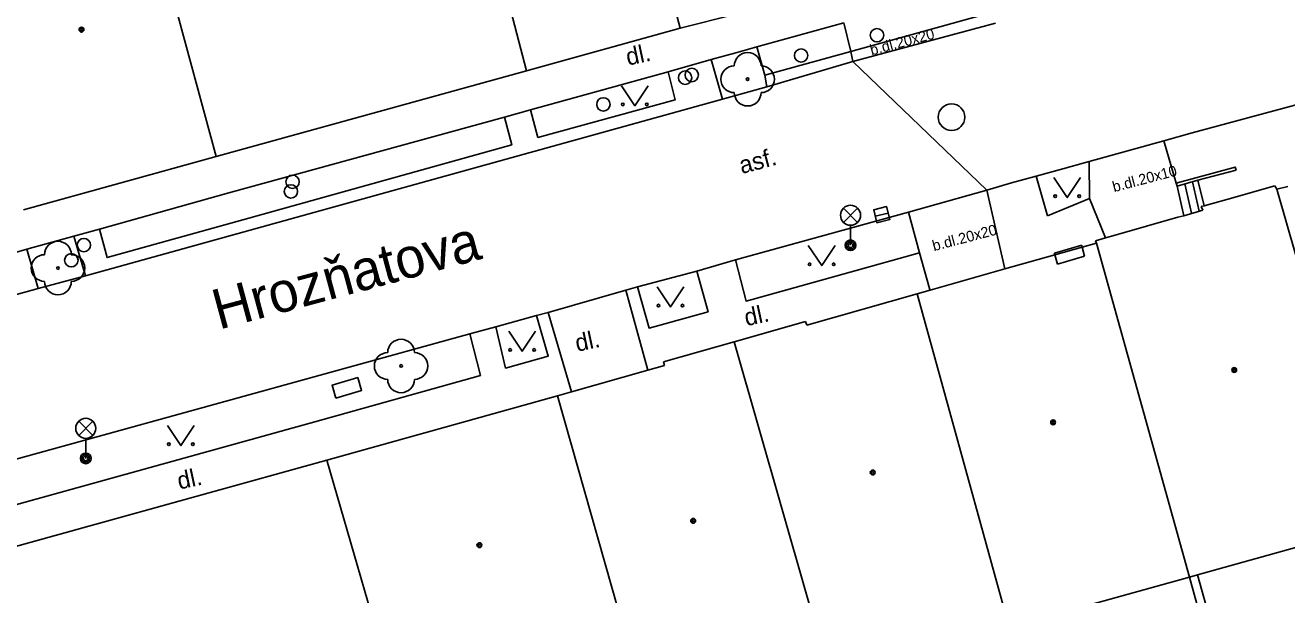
# Model space of a CAD drawing. Extents: x -596229 to -595156, y -1161237 to -1159376.
# Drawn here: x -595291.51 to -595244.29, y -1160598.57 to -1160577.23 of the extents above; entities that cross this region are included whole.
import ezdxf

# ---------------------------------------------------------------- set-up
doc = ezdxf.new("R2010")
doc.units = 0
for name, color, linetype in [('DOP - kresba z DSPS bez souradnic', 7, 'Continuous'), ('DOP - rozhrani ploch obecne', 7, 'Continuous'), ('Level 22', 7, 'Continuous'), ('Level 24', 7, 'Continuous'), ('Level 27', 7, 'Continuous'), ('Level 28', 7, 'Continuous'), ('Level 33', 7, 'Continuous'), ('Level 36', 7, 'Continuous'), ('Level 39', 7, 'Continuous'), ('Nazvy ulic', 7, 'Continuous'), ('Specificka linie pasportu komunikaci', 7, 'Continuous'), ('TM - budovy zdene_ betonove - NP', 7, 'Continuous'), ('TM - budovy zdene_ betonove - VP', 7, 'Continuous'), ('TM - chodniky - VP', 7, 'Continuous'), ('TM - komunikace - VP', 7, 'Continuous'), ('TM - popis povrchu', 7, 'Continuous'), ('TM - rozhrani mezi zpev. plochami mezi sebou - VP', 7, 'Continuous'), ('TM - rozhrani ploch obecne - VP', 7, 'Continuous'), ('TM - schody - VP', 7, 'Continuous'), ('TM - vstup do budovy - zdene_ betonove', 7, 'Continuous'), ('TM - vstup do budovy - zdene_ betonove  - shora neviditelny', 7, 'Continuous')]:
    doc.layers.add(name, color=color, linetype=linetype)

msp = doc.modelspace()

# ---------------------------------------------------------------- linework, layer by layer
at = {"layer": 'DOP - kresba z DSPS bez souradnic'}
msp.add_lwpolyline([(-595247.63, -1160597.82), (-595246.9, -1160600.46)], dxfattribs=at)
at = {"layer": 'DOP - rozhrani ploch obecne'}
msp.add_lwpolyline([(-595247.94, -1160597.91), (-595247.21, -1160600.54)], dxfattribs=at)
at = {"layer": 'Level 22'}
for centre in [(-595264.47, -1160579.26), (-595290.28, -1160586.33), (-595277.44, -1160590)]:
    msp.add_circle(centre, 0.05, dxfattribs=at)
for centre, start, end in [((-595264.47, -1160578.76), 0, 180), ((-595264.97, -1160579.26), 90, 270), ((-595263.97, -1160579.26), 270, 90), ((-595264.47, -1160579.76), 180, 0), ((-595290.28, -1160585.83), 0, 180), ((-595290.78, -1160586.33), 90, 270), ((-595289.78, -1160586.33), 270, 90), ((-595290.28, -1160586.83), 180, 0), ((-595277.44, -1160589.5), 0, 180), ((-595277.94, -1160590), 90, 270), ((-595276.94, -1160590), 270, 90), ((-595277.44, -1160590.5), 180, 0)]:
    msp.add_arc(centre, 0.5, start, end, dxfattribs=at)
at = {"layer": 'Level 24'}
msp.add_lwpolyline([(-595279.878, -1160591.203), (-595278.919, -1160590.917), (-595279.062, -1160590.437), (-595280.021, -1160590.723)], close=True, dxfattribs=at)
at = {"layer": 'Level 27'}
msp.add_line((-595259.693, -1160584.39), (-595259.207, -1160584.27), dxfattribs=at)
msp.add_lwpolyline([(-595259.632, -1160584.633), (-595259.147, -1160584.512), (-595259.268, -1160584.027), (-595259.753, -1160584.148)], close=True, dxfattribs=at)
msp.add_circle((-595256.84, -1160580.68), 0.5, dxfattribs=at)
at = {"layer": 'Level 28'}
for centre in [(-595259.63, -1160577.61), (-595262.47, -1160578.37), (-595266.81, -1160579.2), (-595266.56, -1160579.1), (-595269.87, -1160580.2), (-595281.56, -1160583.46), (-595281.5, -1160583.1), (-595289.31, -1160585.47), (-595289.78, -1160586.04)]:
    msp.add_circle(centre, 0.25, dxfattribs=at)
at = {"layer": 'Level 33'}
for p, q in [((-595260.885, -1160584.62), (-595260.355, -1160584.09)), ((-595260.885, -1160584.09), (-595260.355, -1160584.62)), ((-595260.62, -1160584.73), (-595260.62, -1160585.48)), ((-595289.505, -1160592.6), (-595288.975, -1160592.07)), ((-595289.505, -1160592.07), (-595288.975, -1160592.6)), ((-595289.24, -1160592.71), (-595289.24, -1160593.46))]:
    msp.add_line(p, q, dxfattribs=at)
for centre, radius in [((-595260.62, -1160584.355), 0.375), ((-595260.62, -1160585.48), 0.2), ((-595260.62, -1160585.48), 0.145), ((-595260.62, -1160585.48), 0.0876), ((-595289.24, -1160592.335), 0.375), ((-595289.24, -1160593.46), 0.2), ((-595289.24, -1160593.46), 0.145), ((-595289.24, -1160593.46), 0.0876)]:
    msp.add_circle(centre, radius, dxfattribs=at)
at = {"layer": 'Level 36'}
for points in [[(-595269.19, -1160579.5), (-595268.69, -1160580.25), (-595268.19, -1160579.5)], [(-595253.01, -1160582.94), (-595252.51, -1160583.69), (-595252.01, -1160582.94)], [(-595262.2, -1160585.49), (-595261.7, -1160586.24), (-595261.2, -1160585.49)], [(-595267.86, -1160587.04), (-595267.36, -1160587.79), (-595266.86, -1160587.04)], [(-595273.41, -1160588.7), (-595272.91, -1160589.45), (-595272.41, -1160588.7)], [(-595286.18, -1160592.23), (-595285.68, -1160592.98), (-595285.18, -1160592.23)]]:
    msp.add_lwpolyline(points, dxfattribs=at)
for centre in [(-595269.14, -1160580.2), (-595268.241, -1160580.2), (-595252.96, -1160583.64), (-595252.061, -1160583.64), (-595262.15, -1160586.19), (-595261.251, -1160586.19), (-595267.81, -1160587.74), (-595266.911, -1160587.74), (-595273.36, -1160589.4), (-595272.461, -1160589.4), (-595286.13, -1160592.93), (-595285.231, -1160592.93)]:
    msp.add_circle(centre, 0.05, dxfattribs=at)
at = {"layer": 'Level 39'}
for centre, radius in [((-595289.4, -1160577.4), 0.09), ((-595289.4, -1160577.4), 0.0398), ((-595246.26, -1160590.15), 0.09), ((-595246.26, -1160590.15), 0.0398), ((-595253.04, -1160592.11), 0.09), ((-595253.04, -1160592.11), 0.0398), ((-595259.79, -1160593.99), 0.09), ((-595259.79, -1160593.99), 0.0398), ((-595266.51, -1160595.8), 0.09), ((-595266.51, -1160595.8), 0.0398), ((-595274.51, -1160596.71), 0.09), ((-595274.51, -1160596.71), 0.0398)]:
    msp.add_circle(centre, radius, dxfattribs=at)
at = {"layer": 'Specificka linie pasportu komunikaci'}
for points in [[(-595260.87, -1160577.15), (-595260.61, -1160578.22)], [(-595260.61, -1160578.22), (-595260.53, -1160578.6)], [(-595260.53, -1160578.6), (-595255.52, -1160583.42)], [(-595246.19, -1160582.67), (-595246.23, -1160582.55), (-595248.43, -1160583.15)], [(-595255.52, -1160583.42), (-595254.84, -1160586.36)], [(-595257.64, -1160587.16), (-595257.66, -1160587.1), (-595258.04, -1160585.76)]]:
    msp.add_lwpolyline(points, dxfattribs=at)
at = {"layer": 'TM - budovy zdene_ betonove - NP'}
for points in [[(-595251.95, -1160585.55), (-595251.86, -1160585.89)], [(-595252.97, -1160585.84), (-595252.88, -1160586.18)]]:
    msp.add_lwpolyline(points, dxfattribs=at)
at = {"layer": 'TM - budovy zdene_ betonove - VP'}
for points in [[(-595266.99, -1160577.34), (-595269.79, -1160566.79)], [(-595272.75, -1160578.94), (-595275.5, -1160568.37)], [(-595284.36, -1160582.15), (-595287.21, -1160571.65)], [(-595261.18, -1160575.88), (-595264.91, -1160576.82), (-595266.99, -1160577.34)], [(-595266.99, -1160577.34), (-595272.75, -1160578.94)], [(-595284.36, -1160582.15), (-595272.75, -1160578.94)], [(-595284.36, -1160582.15), (-595291.57, -1160584.15)], [(-595244.74, -1160583.25), (-595245.31, -1160583.41)], [(-595244.67, -1160583.38), (-595244.74, -1160583.25)], [(-595246.22, -1160583.67), (-595247.39, -1160584)], [(-595244.25, -1160583.28), (-595244.67, -1160583.38)], [(-595244.67, -1160583.38), (-595241.05, -1160595.99)], [(-595247.43, -1160584.16), (-595248.15, -1160584.37)], [(-595247.39, -1160584), (-595247.5, -1160584.03)], [(-595247.5, -1160584.03), (-595247.43, -1160584.16)], [(-595248.15, -1160584.37), (-595248.37, -1160584.43)], [(-595250.72, -1160585.1), (-595251.08, -1160585.2)], [(-595251.95, -1160585.55), (-595252.97, -1160585.84)], [(-595251.41, -1160585.4), (-595251.95, -1160585.55)], [(-595251.08, -1160585.2), (-595251.45, -1160585.31)], [(-595251.45, -1160585.31), (-595251.41, -1160585.4)], [(-595251.41, -1160585.4), (-595247.94, -1160597.91)], [(-595252.97, -1160585.84), (-595254.84, -1160586.36)], [(-595257.64, -1160587.16), (-595254.84, -1160586.36)], [(-595258.13, -1160587.3), (-595262.26, -1160588.47)], [(-595258.13, -1160587.3), (-595257.64, -1160587.16)], [(-595258.13, -1160587.3), (-595254.68, -1160599.78)], [(-595262.3, -1160588.33), (-595264.97, -1160589.09)], [(-595262.26, -1160588.47), (-595262.3, -1160588.33)], [(-595264.97, -1160589.09), (-595267.62, -1160589.84)], [(-595264.97, -1160589.09), (-595261.38, -1160601.65)], [(-595267.62, -1160589.84), (-595267.58, -1160589.98)], [(-595268.2, -1160590.16), (-595271.06, -1160590.97)], [(-595267.58, -1160589.98), (-595268.2, -1160590.16)], [(-595280.22, -1160593.53), (-595271.59, -1160591.12)], [(-595271.06, -1160590.97), (-595271.59, -1160591.12)], [(-595271.59, -1160591.12), (-595268.81, -1160600.93)], [(-595280.22, -1160593.53), (-595294.26, -1160597.42)], [(-595277.4, -1160603.27), (-595280.22, -1160593.53)], [(-595241.05, -1160595.99), (-595247.63, -1160597.82)], [(-595247.63, -1160597.82), (-595247.94, -1160597.91)], [(-595247.94, -1160597.91), (-595254.68, -1160599.78)]]:
    msp.add_lwpolyline(points, dxfattribs=at)
at = {"layer": 'TM - chodniky - VP'}
for points in [[(-595264.13, -1160578.05), (-595260.87, -1160577.15)], [(-595265.83, -1160578.52), (-595264.91, -1160578.27), (-595264.13, -1160578.05)], [(-595267.45, -1160578.98), (-595265.83, -1160578.52)], [(-595272.6, -1160580.4), (-595267.45, -1160578.98)], [(-595273.57, -1160580.68), (-595272.6, -1160580.4)], [(-595288.72, -1160584.88), (-595283.88, -1160583.52), (-595273.57, -1160580.68)], [(-595251.69, -1160582.34), (-595251.68, -1160583.73)], [(-595253.25, -1160584.38), (-595253.67, -1160582.89)], [(-595251.68, -1160583.73), (-595253.25, -1160584.38)], [(-595258.04, -1160585.76), (-595258.45, -1160584.24)], [(-595291.44, -1160585.63), (-595289.69, -1160585.14)], [(-595289.69, -1160585.14), (-595288.72, -1160584.88)], [(-595292.48, -1160585.92), (-595291.44, -1160585.63)], [(-595264.93, -1160586.02), (-595264.53, -1160587.57), (-595258.04, -1160585.76)], [(-595266.37, -1160586.45), (-595265.95, -1160587.97), (-595268.16, -1160588.58), (-595268.59, -1160587.04)], [(-595272.37, -1160588.11), (-595271.93, -1160589.63), (-595273.53, -1160590.08), (-595273.9, -1160588.53)], [(-595300.11, -1160596.36), (-595299.84, -1160597.41), (-595280.67, -1160592.09), (-595274.47, -1160590.35), (-595274.87, -1160588.8)]]:
    msp.add_lwpolyline(points, dxfattribs=at)
at = {"layer": 'TM - komunikace - VP'}
for points in [[(-595255.2, -1160577.16), (-595260.53, -1160578.6)], [(-595260.53, -1160578.6), (-595263.75, -1160579.54)], [(-595263.75, -1160579.54), (-595265.41, -1160580)], [(-595265.41, -1160580), (-595289.25, -1160586.62)], [(-595243.8, -1160580.18), (-595247.84, -1160581.27)], [(-595247.84, -1160581.27), (-595248.89, -1160581.57)], [(-595248.89, -1160581.57), (-595251.69, -1160582.34)], [(-595252.67, -1160582.62), (-595253.67, -1160582.89)], [(-595251.83, -1160582.38), (-595252.67, -1160582.62)], [(-595251.69, -1160582.34), (-595251.83, -1160582.38)], [(-595254.6, -1160583.14), (-595255.52, -1160583.42)], [(-595253.67, -1160582.89), (-595254.6, -1160583.14)], [(-595258.45, -1160584.24), (-595255.52, -1160583.42)], [(-595264.93, -1160586.02), (-595258.45, -1160584.24)], [(-595266.37, -1160586.45), (-595264.93, -1160586.02)], [(-595268.59, -1160587.04), (-595266.37, -1160586.45)], [(-595289.25, -1160586.62), (-595291.02, -1160587.1)], [(-595291.02, -1160587.1), (-595297.75, -1160588.96)], [(-595271.93, -1160587.99), (-595269.03, -1160587.16)], [(-595269.03, -1160587.16), (-595268.59, -1160587.04)], [(-595273.9, -1160588.53), (-595272.37, -1160588.11)], [(-595272.37, -1160588.11), (-595271.93, -1160587.99)], [(-595299.27, -1160595.54), (-595274.87, -1160588.8)], [(-595274.87, -1160588.8), (-595273.9, -1160588.53)]]:
    msp.add_lwpolyline(points, dxfattribs=at)
at = {"layer": 'TM - rozhrani mezi zpev. plochami mezi sebou - VP'}
msp.add_lwpolyline([(-595251.08, -1160585.2), (-595251.68, -1160583.73)], dxfattribs=at)
at = {"layer": 'TM - rozhrani ploch obecne - VP'}
for points in [[(-595255.34, -1160576.76), (-595260.61, -1160578.22)], [(-595264.13, -1160578.05), (-595263.83, -1160579.11)], [(-595265.83, -1160578.52), (-595265.41, -1160580)], [(-595263.83, -1160579.11), (-595260.61, -1160578.22)], [(-595267.45, -1160578.98), (-595267.18, -1160580.03), (-595272.32, -1160581.44), (-595272.6, -1160580.4)], [(-595263.75, -1160579.54), (-595263.83, -1160579.11)], [(-595273.57, -1160580.68), (-595273.3, -1160581.71), (-595283.36, -1160584.52), (-595288.44, -1160585.94), (-595288.72, -1160584.88)], [(-595248.89, -1160581.57), (-595248.43, -1160583.15)], [(-595246.19, -1160582.67), (-595247.62, -1160583.04)], [(-595248.43, -1160583.15), (-595248.4, -1160583.27)], [(-595248.4, -1160583.27), (-595247.62, -1160583.04)], [(-595247.62, -1160583.04), (-595247.39, -1160584)], [(-595248.15, -1160584.37), (-595248.4, -1160583.27)], [(-595289.69, -1160585.14), (-595289.25, -1160586.62)], [(-595251.97, -1160585.48), (-595252.99, -1160585.77)], [(-595251.95, -1160585.55), (-595251.97, -1160585.48)], [(-595291.44, -1160585.63), (-595291.02, -1160587.1)], [(-595252.99, -1160585.77), (-595252.97, -1160585.84)], [(-595269.03, -1160587.16), (-595268.2, -1160590.16)], [(-595271.93, -1160587.99), (-595271.06, -1160590.97)]]:
    msp.add_lwpolyline(points, dxfattribs=at)
at = {"layer": 'TM - schody - VP'}
for points in [[(-595247.86, -1160584.28), (-595248.11, -1160583.18)], [(-595247.57, -1160584.2), (-595247.82, -1160583.1)]]:
    msp.add_lwpolyline(points, dxfattribs=at)
at = {"layer": 'TM - vstup do budovy - zdene_ betonove'}
for points in [[(-595245.31, -1160583.41), (-595246.22, -1160583.67)], [(-595248.37, -1160584.43), (-595250.72, -1160585.1)]]:
    msp.add_lwpolyline(points, dxfattribs=at)
at = {"layer": 'TM - vstup do budovy - zdene_ betonove  - shora neviditelny'}
msp.add_lwpolyline([(-595251.86, -1160585.89), (-595252.88, -1160586.18)], dxfattribs=at)

# ---------------------------------------------------------------- texts
at = {"layer": 'Nazvy ulic'}
msp.add_text('Hrozňatova', height=1.5, rotation=15.1151, dxfattribs=at).set_placement((-595284.258, -1160588.645))
at = {"layer": 'TM - popis povrchu'}
for s, height, rotation, p in [('b.dl.20x20', 0.4, 15, (-595259.83, -1160578.37)), ('dl.', 0.65, 12.1, (-595268.95, -1160578.75)), ('asf.', 0.65, 14.85, (-595264.69, -1160582.81)), ('b.dl.20x10', 0.4, 14.7512, (-595250.76, -1160583.49)), ('b.dl.20x20', 0.4, 14.7512, (-595257.5, -1160585.7)), ('dl.', 0.65, 12.1, (-595264.52, -1160588.51)), ('dl.', 0.65, 12.1, (-595270.85, -1160589.47)), ('dl.', 0.65, 12.1, (-595285.74, -1160594.63))]:
    msp.add_text(s, height=height, rotation=rotation, dxfattribs=at).set_placement(p)

doc.saveas('drawing.dxf')
